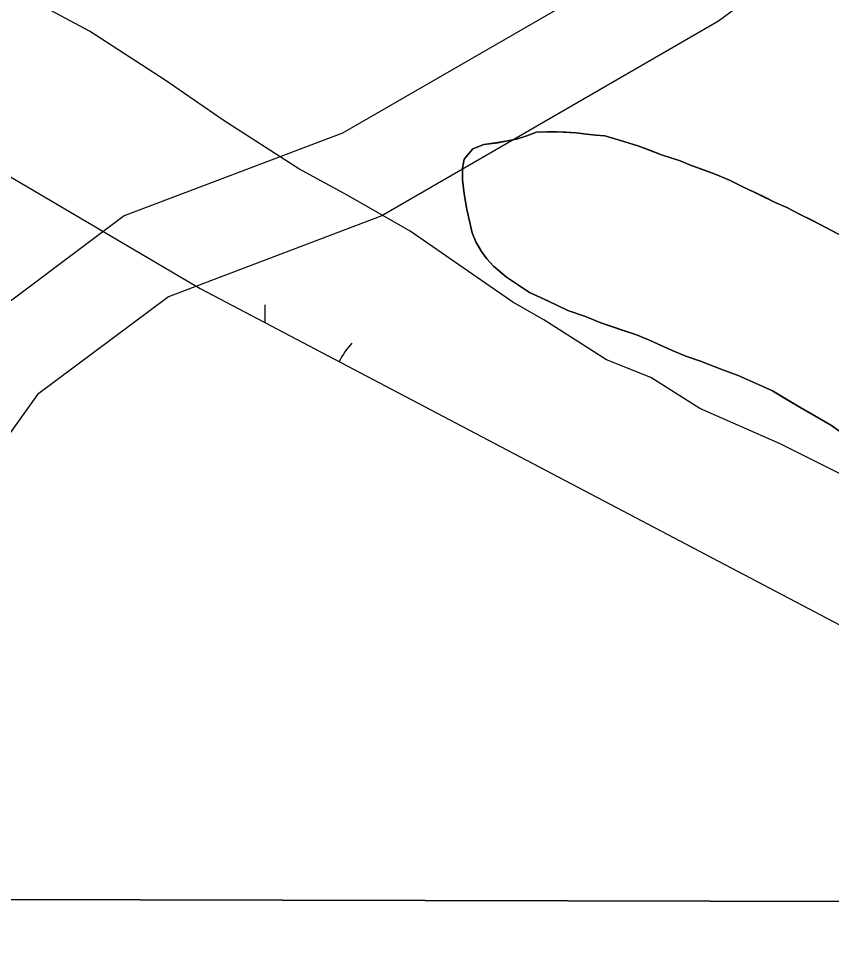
# Model space of a CAD drawing. Extents: x 3177185 to 3215018, y 812988 to 838321.
# Drawn here: x 3206439.9 to 3206707.2, y 818326.1 to 818630.6 of the extents above; entities that cross this region are included whole.
import ezdxf

# ---------------------------------------------------------------- set-up
doc = ezdxf.new("R2010")
doc.units = 0
for name, color, linetype in [('V-GRID-FRAM', 7, 'Continuous'), ('V-ROAD-CNTR', 7, 'Continuous'), ('V-SITE-VEGE', 7, 'Continuous'), ('V-TOPO-SHOR', 7, 'Continuous'), ('V-WETL-SWMP', 7, 'Continuous')]:
    doc.layers.add(name, color=color, linetype=linetype)

msp = doc.modelspace()

# ---------------------------------------------------------------- linework, layer by layer
at = {"layer": 'V-GRID-FRAM'}
msp.add_lwpolyline([(3181402.42, 836586.07), (3212801.61, 836513), (3212767.22, 818326.14), (3181352.16, 818399.25), (3181402.42, 836586.07)], dxfattribs=at)
at = {"layer": 'V-ROAD-CNTR'}
for points in [[(3207304.01, 819214.24), (3207237.91, 819156.29), (3207035.76, 818989.7), (3206961.89, 818929.9), (3206896.61, 818875.46), (3206855.72, 818826), (3206762.63, 818735.31), (3206653.58, 818654.86), (3206546.48, 818592.9), (3206474.64, 818565.69), (3206424.44, 818528.17), (3206398.83, 818492.39), (3206359.56, 818438.15), (3206315.19, 818377.71), (3206290.61, 818343.87)], [(3207325.22, 819192.94), (3207257.34, 819133.43), (3207054.74, 818966.46), (3206980.93, 818906.72), (3206917.96, 818854.21), (3206877.82, 818805.64), (3206782.09, 818712.38), (3206670.05, 818629.73), (3206559.39, 818565.71), (3206489.21, 818539.13), (3206446.13, 818506.92), (3206423.17, 818474.86), (3206383.81, 818420.47), (3206339.42, 818360.02), (3206327.63, 818343.78)]]:
    msp.add_lwpolyline(points, dxfattribs=at)
at = {"layer": 'V-SITE-VEGE'}
for p, q in [((3206463.2, 818626.38), (3206444.15, 818636.59)), ((3206488.11, 818610.33), (3206463.2, 818626.38)), ((3206507.16, 818597.2), (3206488.11, 818610.33)), ((3206532.07, 818581.14), (3206507.16, 818597.2)), ((3206607.06, 818591.97), (3206610.26, 818593.18)), ((3206610.26, 818593.18), (3206613.67, 818593.38)), ((3206613.67, 818593.38), (3206616.87, 818593.38)), ((3206616.87, 818593.38), (3206623.27, 818592.99)), ((3206623.27, 818592.99), (3206629.68, 818592.19)), ((3206592.85, 818589.16), (3206597.46, 818589.77)), ((3206597.46, 818589.77), (3206603.66, 818590.97)), ((3206603.66, 818590.97), (3206607.06, 818591.97)), ((3206629.68, 818592.19), (3206632.68, 818591.99)), ((3206632.68, 818591.99), (3206638.88, 818590.2)), ((3206638.88, 818590.2), (3206643.89, 818588.6)), ((3206586.46, 818584.35), (3206589.25, 818587.76)), ((3206589.25, 818587.76), (3206592.85, 818589.16)), ((3206643.89, 818588.6), (3206651.29, 818585.81)), ((3206585.86, 818581.35), (3206586.46, 818584.35)), ((3206651.29, 818585.81), (3206657.5, 818583.81)), ((3206657.5, 818583.81), (3206660.9, 818582.42)), ((3206548.19, 818572.39), (3206532.07, 818581.14)), ((3206585.86, 818577.55), (3206585.86, 818581.35)), ((3206660.9, 818582.42), (3206668.91, 818579.42)), ((3206587.27, 818567.74), (3206585.86, 818577.55)), ((3206668.91, 818579.42), (3206673.71, 818577.42)), ((3206673.71, 818577.42), (3206688.52, 818570.23)), ((3206568.7, 818560.72), (3206548.19, 818572.39)), ((3206688.52, 818570.23), (3206692.53, 818568.43)), ((3206692.53, 818568.43), (3206705.34, 818561.84)), ((3206589.08, 818560.14), (3206587.27, 818567.74)), ((3206602.41, 818537.37), (3206568.7, 818560.72)), ((3206590.28, 818557.14), (3206589.08, 818560.14)), ((3206705.34, 818561.84), (3206715.55, 818556.45)), ((3206592.09, 818553.94), (3206590.28, 818557.14)), ((3206593.89, 818551.54), (3206592.09, 818553.94)), ((3206596.09, 818549.14), (3206593.89, 818551.54)), ((3206600.3, 818545.54), (3206596.09, 818549.14)), ((3206607.91, 818540.55), (3206600.3, 818545.54)), ((3206620.52, 818534.55), (3206607.91, 818540.55)), ((3206612.67, 818531.54), (3206602.41, 818537.37)), ((3206626.32, 818532.56), (3206620.52, 818534.55)), ((3206633.18, 818518.4), (3206612.67, 818531.54)), ((3206631.33, 818530.56), (3206626.32, 818532.56)), ((3206643.14, 818526.57), (3206631.33, 818530.56)), ((3206647.54, 818524.77), (3206643.14, 818526.57)), ((3206654.55, 818521.58), (3206647.54, 818524.77)), ((3206659.35, 818519.58), (3206654.55, 818521.58)), ((3206664.16, 818517.98), (3206659.35, 818519.58)), ((3206647.83, 818512.58), (3206633.18, 818518.4)), ((3206671.16, 818515.19), (3206664.16, 818517.98)), ((3206676.57, 818513.19), (3206671.16, 818515.19)), ((3206663.95, 818502.36), (3206647.83, 818512.58)), ((3206687.78, 818508.2), (3206676.57, 818513.19)), ((3206695.99, 818503.2), (3206687.78, 818508.2)), ((3206690.31, 818490.71), (3206663.95, 818502.36)), ((3206707.2, 818496.81), (3206695.99, 818503.2)), ((3206712.41, 818493.01), (3206707.2, 818496.81)), ((3206728.41, 818471.75), (3206690.31, 818490.71)), ((3203205.62, 818348.4), (3206961.78, 818339.65))]:
    msp.add_line(p, q, dxfattribs=at)
at = {"layer": 'V-TOPO-SHOR'}
for points in [[(3206626.67, 818592.59), (3206623.27, 818592.99), (3206619.87, 818593.19), (3206616.87, 818593.38), (3206613.67, 818593.38), (3206610.26, 818593.18), (3206607.06, 818591.97), (3206603.66, 818590.97), (3206600.66, 818590.37), (3206597.46, 818589.77), (3206592.85, 818589.16), (3206589.25, 818587.76), (3206586.46, 818584.35), (3206585.86, 818581.35), (3206585.86, 818577.55), (3206586.47, 818572.95), (3206587.27, 818567.74), (3206589.08, 818560.14), (3206590.28, 818557.14), (3206592.09, 818553.94), (3206593.89, 818551.54), (3206596.09, 818549.14), (3206600.3, 818545.54), (3206607.91, 818540.55), (3206613.91, 818537.75), (3206620.52, 818534.55), (3206626.32, 818532.56), (3206631.33, 818530.56), (3206638.33, 818528.17), (3206643.14, 818526.57), (3206647.54, 818524.77), (3206654.55, 818521.58), (3206659.35, 818519.58), (3206664.16, 818517.98), (3206671.16, 818515.19), (3206676.57, 818513.19), (3206683.38, 818510.19), (3206687.78, 818508.2), (3206691.78, 818505.8), (3206695.99, 818503.2), (3206707.2, 818496.81), (3206712.41, 818493.01)], [(3206709.55, 818559.65), (3206705.34, 818561.84), (3206700.74, 818564.24), (3206696.73, 818566.24), (3206692.53, 818568.44), (3206688.52, 818570.23), (3206685.72, 818571.63), (3206682.32, 818573.23), (3206678.52, 818575.03), (3206673.71, 818577.42), (3206668.91, 818579.42), (3206665.1, 818580.82), (3206660.9, 818582.42), (3206657.5, 818583.81), (3206651.29, 818585.81), (3206647.69, 818587.21), (3206643.89, 818588.6), (3206638.88, 818590.2), (3206632.68, 818591.99), (3206629.67, 818592.19), (3206626.67, 818592.59)]]:
    msp.add_lwpolyline(points, dxfattribs=at)
at = {"layer": 'V-WETL-SWMP'}
for p, q in [((3206112.81, 818769.46), (3206499.62, 818541.87)), ((3206607.06, 818591.97), (3206610.26, 818593.18)), ((3206610.26, 818593.18), (3206613.66, 818593.38)), ((3206613.66, 818593.38), (3206616.87, 818593.38)), ((3206616.87, 818593.38), (3206619.87, 818593.19)), ((3206619.87, 818593.19), (3206623.27, 818592.99)), ((3206623.27, 818592.99), (3206626.67, 818592.59)), ((3206626.67, 818592.59), (3206629.67, 818592.19)), ((3206592.86, 818589.16), (3206597.46, 818589.76)), ((3206597.46, 818589.76), (3206600.66, 818590.37)), ((3206600.66, 818590.37), (3206603.66, 818590.97)), ((3206603.66, 818590.97), (3206607.06, 818591.97)), ((3206629.67, 818592.19), (3206632.68, 818592)), ((3206632.68, 818592), (3206638.88, 818590.2)), ((3206638.88, 818590.2), (3206643.89, 818588.6)), ((3206586.46, 818584.35), (3206589.26, 818587.76)), ((3206589.26, 818587.76), (3206592.86, 818589.16)), ((3206643.89, 818588.6), (3206647.69, 818587.21)), ((3206647.69, 818587.21), (3206651.29, 818585.81)), ((3206585.86, 818581.35), (3206586.46, 818584.35)), ((3206651.29, 818585.81), (3206657.5, 818583.81)), ((3206657.5, 818583.81), (3206660.9, 818582.41)), ((3206585.86, 818577.55), (3206585.86, 818581.35)), ((3206660.9, 818582.41), (3206665.1, 818580.82)), ((3206665.1, 818580.82), (3206668.91, 818579.42)), ((3206586.47, 818572.94), (3206585.86, 818577.55)), ((3206668.91, 818579.42), (3206673.71, 818577.42)), ((3206673.71, 818577.42), (3206678.52, 818575.03)), ((3206678.52, 818575.03), (3206682.32, 818573.23)), ((3206587.27, 818567.74), (3206586.47, 818572.94)), ((3206682.32, 818573.23), (3206685.72, 818571.63)), ((3206685.72, 818571.63), (3206688.53, 818570.23)), ((3206688.53, 818570.23), (3206692.53, 818568.43)), ((3206692.53, 818568.43), (3206696.73, 818566.24)), ((3206589.08, 818560.14), (3206587.27, 818567.74)), ((3206696.73, 818566.24), (3206700.74, 818564.24)), ((3206700.74, 818564.24), (3206705.34, 818561.84)), ((3206590.28, 818557.14), (3206589.08, 818560.14)), ((3206705.34, 818561.84), (3206709.55, 818559.64)), ((3206592.09, 818553.94), (3206590.28, 818557.14)), ((3206593.89, 818551.54), (3206592.09, 818553.94)), ((3206596.09, 818549.14), (3206593.89, 818551.54)), ((3206600.3, 818545.54), (3206596.09, 818549.14)), ((3206607.91, 818540.55), (3206600.3, 818545.54)), ((3206499.62, 818541.87), (3206813.73, 818376.46)), ((3206613.91, 818537.75), (3206607.91, 818540.55)), ((3206620.52, 818534.55), (3206613.91, 818537.75)), ((3206520.95, 818530.64), (3206520.95, 818536.41)), ((3206626.32, 818532.56), (3206620.52, 818534.55)), ((3206631.33, 818530.56), (3206626.32, 818532.56)), ((3206638.34, 818528.16), (3206631.33, 818530.56)), ((3206643.14, 818526.57), (3206638.34, 818528.16)), ((3206647.54, 818524.77), (3206643.14, 818526.57)), ((3206654.55, 818521.58), (3206647.54, 818524.77)), ((3206659.35, 818519.58), (3206654.55, 818521.58)), ((3206664.16, 818517.98), (3206659.35, 818519.58)), ((3206671.17, 818515.19), (3206664.16, 818517.98)), ((3206676.57, 818513.19), (3206671.17, 818515.19)), ((3206683.38, 818510.19), (3206676.57, 818513.19)), ((3206687.78, 818508.2), (3206683.38, 818510.19)), ((3206691.78, 818505.8), (3206687.78, 818508.2)), ((3206695.99, 818503.2), (3206691.78, 818505.8)), ((3206707.2, 818496.81), (3206695.99, 818503.2))]:
    msp.add_line(p, q, dxfattribs=at)
msp.add_arc((3206576.19, 818500.88), 35.25, 139.2282, 151.2692, dxfattribs=at)

doc.saveas('drawing.dxf')
